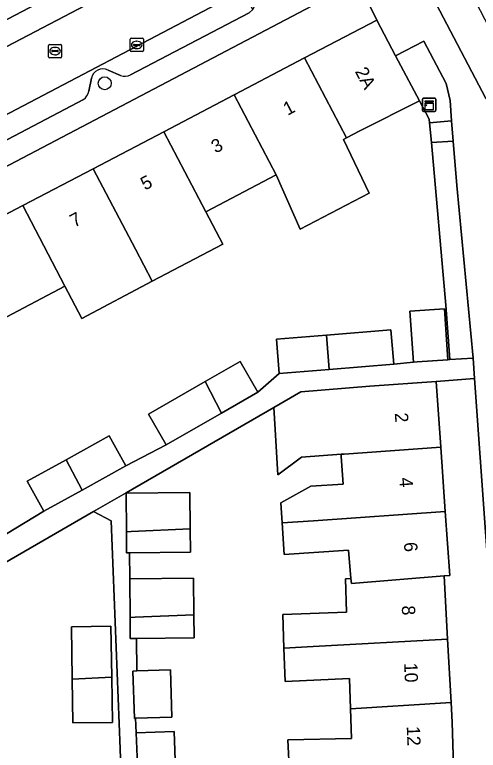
# Model space of a CAD drawing. Extents: x 163008 to 163854, y 382777 to 383982.
# Drawn here: x 163615 to 163649.9, y 383611 to 383666.5 of the extents above; entities that cross this region are included whole.
import ezdxf

# ---------------------------------------------------------------- set-up
doc = ezdxf.new("R2010")
doc.units = 0
for name, color, linetype in [('IMGEO_Boom', 7, 'Continuous'), ('IMGEO_Erf', 7, 'Continuous'), ('IMGEO_Groenvoorziening', 7, 'Continuous'), ('IMGEO_Kast', 7, 'Continuous'), ('IMGEO_Kolk', 7, 'Continuous'), ('IMGEO_Pand', 7, 'Continuous'), ('IMGEO_Pand_nummerreeks', 7, 'Continuous'), ('IMGEO_Parkeervlak_open', 7, 'Continuous'), ('IMGEO_Rijbaan_lokaal_open', 7, 'Continuous'), ('IMGEO_Rioolput', 7, 'Continuous'), ('IMGEO_Voetpad_open', 7, 'Continuous')]:
    doc.layers.add(name, color=color, linetype=linetype)

msp = doc.modelspace()

# ---------------------------------------------------------------- linework, layer by layer
at = {"layer": 'IMGEO_Boom'}
msp.add_circle((163621.76, 383661.292), 0.489, dxfattribs=at)
at = {"layer": 'IMGEO_Erf'}
for points in [[(163640.853, 383668.953), (163592.736, 383643.678), (163594.211, 383640.861), (163599.64, 383643.707), (163604.954, 383646.493), (163610.268, 383649.279), (163615.582, 383652.065), (163620.897, 383654.852), (163626.21, 383657.637), (163631.524, 383660.423), (163636.838, 383663.209), (163642.272, 383666.058)], [(163619.306, 383616.375), (163619.248, 383620.32), (163622.232, 383620.363), (163622.289, 383616.506), (163622.338, 383613.109), (163619.354, 383613.066)]]:
    msp.add_lwpolyline(points, close=True, dxfattribs=at)
for points in [[(163631.974, 383640.328), (163633.311, 383638.011), (163634.928, 383639.408), (163634.719, 383642.005), (163638.497, 383642.311), (163643.345, 383642.702), (163643.555, 383640.105), (163645.051, 383640.256), (163644.778, 383644.109), (163647.376, 383644.293), (163647.647, 383640.449), (163647.78, 383640.458), (163647.49, 383644.56), (163646.399, 383656.818), (163646.266, 383658.306), (163646.242, 383658.576), (163645.493, 383659.956), (163641.003, 383657.708), (163639.999, 383657.18), (163639.762, 383657.055), (163641.693, 383653), (163636.491, 383650.282), (163634.69, 383654.385), (163629.381, 383651.589), (163630.659, 383649.162), (163625.346, 383646.364), (163620.037, 383643.569), (163618.763, 383645.999), (163613.454, 383643.204)], [(163596.815, 383633.368), (163597.128, 383628.737), (163597.399, 383624.725), (163597.427, 383624.303), (163601.497, 383624.581), (163601.693, 383621.702), (163605.357, 383622.081), (163606.747, 383623.045), (163605.496, 383625.308), (163608.433, 383626.932), (163611.682, 383628.728), (163612.933, 383626.465), (163617.17, 383629.025), (163615.919, 383631.288), (163618.856, 383632.912), (163622.105, 383634.708), (163623.356, 383632.445), (163626.406, 383634.025), (163625.068, 383636.341), (163629.325, 383638.799), (163631.974, 383640.328)], [(163651.249, 383559.038), (163651.819, 383591.513), (163651.105, 383614.753), (163650.896, 383621.512), (163649.657, 383639.04), (163646.75, 383638.815), (163647.101, 383633.856), (163647.443, 383629.018), (163647.784, 383624.19), (163647.355, 383624.155), (163647.618, 383619.375), (163647.88, 383614.597), (163647.961, 383613.131), (163648.067, 383609.814), (163648.22, 383605.031), (163648.373, 383600.248), (163648.526, 383595.467), (163648.966, 383595.488), (163649.006, 383590.608), (163649.046, 383585.73), (163648.517, 383585.703), (163648.456, 383580.973), (163648.396, 383576.243), (163648.335, 383571.513)], [(163635.686, 383609.239), (163635.566, 383611.792), (163640.361, 383611.894), (163640.287, 383614.135), (163640.212, 383616.413), (163635.367, 383616.179), (163635.278, 383618.709), (163635.19, 383621.236), (163639.996, 383621.409), (163639.911, 383623.938), (163640.321, 383623.963), (163640.152, 383626.1), (163635.299, 383625.767), (163635.139, 383628.148), (163635.038, 383629.663), (163637.3, 383630.913), (163639.737, 383631.064), (163639.602, 383633.166), (163639.592, 383633.325), (163636.611, 383633.115), (163634.815, 383631.772), (163634.605, 383635.196), (163634.503, 383636.855), (163623.37, 383630.422), (163623.37, 383630.389), (163628.185, 383630.432), (163628.209, 383627.695), (163628.225, 383625.934), (163623.635, 383625.893), (163623.652, 383623.936), (163628.467, 383623.979), (163628.492, 383621.222), (163628.507, 383619.481), (163624.15, 383619.442), (163624.172, 383616.985), (163626.724, 383617.063), (163626.833, 383613.501), (163624.093, 383613.417), (163624.135, 383612.319), (163626.988, 383612.428), (163627.125, 383608.837)], [(163607.389, 383572.373), (163623.436, 383571.979), (163623.436, 383580.271), (163623.627, 383590.382), (163622.927, 383611.112), (163622.242, 383628.298), (163620.912, 383629.002), (163606.393, 383620.612)]]:
    msp.add_lwpolyline(points, dxfattribs=at)
at = {"layer": 'IMGEO_Groenvoorziening'}
for points in [[(163652.843, 383661.478), (163647.325, 383672.114), (163644.892, 383670.838), (163650.504, 383660.134)], [(163647.519, 383661.275), (163645.816, 383664.476), (163643.7, 383663.353), (163645.493, 383659.956), (163646.242, 383658.576), (163646.266, 383658.306), (163647.924, 383658.462), (163647.803, 383660.003)], [(163648.045, 383656.927), (163646.399, 383656.818), (163647.49, 383644.56), (163647.78, 383640.458), (163649.555, 383640.576), (163648.307, 383653.589)]]:
    msp.add_lwpolyline(points, close=True, dxfattribs=at)
at = {"layer": 'IMGEO_Kast'}
for p, q in [((163645.726, 383659.247), (163645.726, 383660.088)), ((163645.726, 383660.088), (163645.726, 383659.247)), ((163645.801, 383660.172), (163646.642, 383660.172)), ((163646.642, 383660.172), (163645.801, 383660.172)), ((163646.726, 383660.097), (163646.726, 383659.256)), ((163646.726, 383659.256), (163646.726, 383660.097)), ((163646.651, 383659.172), (163645.81, 383659.172)), ((163645.81, 383659.172), (163646.651, 383659.172))]:
    msp.add_line(p, q, dxfattribs=at)
for points in [[(163645.921, 383659.962), (163646.521, 383659.962), (163646.521, 383659.877), (163645.921, 383659.877), (163645.921, 383659.962)], [(163645.921, 383659.787), (163646.521, 383659.787), (163646.521, 383659.298), (163645.921, 383659.298), (163645.921, 383659.787)]]:
    msp.add_lwpolyline(points, dxfattribs=at)
msp.add_circle((163646.005, 383659.636), 0.0377, dxfattribs=at)
for centre, start, end in [((163645.804, 383660.094), 92.4484, 184.2845), ((163645.804, 383660.094), 92.4484, 184.2845), ((163646.648, 383660.094), 2.4484, 94.2845), ((163646.648, 383660.094), 2.4484, 94.2845), ((163645.804, 383659.25), 182.4484, 274.2845), ((163645.804, 383659.25), 182.4484, 274.2845), ((163646.648, 383659.25), 272.4484, 4.2845), ((163646.648, 383659.25), 272.4484, 4.2845)]:
    msp.add_arc(centre, 0.0779, start, end, dxfattribs=at)
at = {"layer": 'IMGEO_Kolk'}
for p, q in [((163623.748, 383664.682), (163624.6, 383664.682)), ((163623.673, 383663.756), (163623.673, 383664.608)), ((163623.932, 383664.176), (163623.932, 383664.188)), ((163624.37, 383664.139), (163623.972, 383664.139)), ((163623.975, 383664.225), (163624.373, 383664.225)), ((163624.161, 383664.462), (163624.186, 383664.462)), ((163624.416, 383664.188), (163624.416, 383664.176)), ((163624.674, 383664.608), (163624.674, 383663.756)), ((163624.6, 383663.682), (163623.748, 383663.682)), ((163624.184, 383663.902), (163624.159, 383663.902))]:
    msp.add_line(p, q, dxfattribs=at)
for points in [[(163623.748, 383664.682), (163624.6, 383664.682)], [(163623.673, 383663.756), (163623.673, 383664.608)], [(163624.674, 383664.608), (163624.674, 383663.756)], [(163624.6, 383663.682), (163623.748, 383663.682)]]:
    msp.add_lwpolyline(points, dxfattribs=at)
for centre, radius, start, end in [((163623.75, 383664.606), 0.0765, 91.552, 178.448), ((163623.75, 383664.606), 0.0765, 91.552, 178.448), ((163624.598, 383664.606), 0.0765, 1.552, 88.448), ((163624.598, 383664.606), 0.0765, 1.552, 88.448), ((163623.972, 383664.185), 0.0403, 85.8775, 175.7526), ((163623.969, 383664.175), 0.0366, 178.938, 274.7102), ((163624.373, 383664.182), 0.043, 264.8664, 352.4533), ((163624.377, 383664.187), 0.0386, 1.7309, 96.639), ((163623.75, 383663.758), 0.0765, 181.552, 268.448), ((163623.75, 383663.758), 0.0765, 181.552, 268.448), ((163624.598, 383663.758), 0.0765, 271.552, 358.448), ((163624.598, 383663.758), 0.0765, 271.552, 358.448)]:
    msp.add_arc(centre, radius, start, end, dxfattribs=at)
for centre, major_axis, ratio, start_param, end_param in [((163624.16, 383664.182), (-0.387, 0.002), 0.722429, 4.712389, 7.853982), ((163624.185, 383664.182), (-0.39, 0.002), 0.717154, 1.570796, 4.712389)]:
    msp.add_ellipse(centre, major_axis=major_axis, ratio=ratio, start_param=start_param, end_param=end_param, dxfattribs=at)
at = {"layer": 'IMGEO_Pand'}
for points in [[(163636.838, 383663.209), (163639.999, 383657.18), (163641.003, 383657.708), (163645.493, 383659.956), (163643.7, 383663.353), (163642.272, 383666.058)], [(163636.838, 383663.209), (163631.524, 383660.423), (163634.69, 383654.385), (163636.491, 383650.282), (163641.693, 383653), (163639.762, 383657.055), (163639.999, 383657.18)], [(163631.524, 383660.423), (163626.21, 383657.637), (163629.381, 383651.589), (163634.69, 383654.385)], [(163625.346, 383646.364), (163630.659, 383649.162), (163629.381, 383651.589), (163626.21, 383657.637), (163620.897, 383654.852), (163624.072, 383648.795)], [(163618.763, 383645.999), (163620.037, 383643.569), (163625.346, 383646.364), (163624.072, 383648.795), (163620.897, 383654.852), (163615.582, 383652.065)], [(163618.763, 383645.999), (163615.582, 383652.065), (163610.268, 383649.279), (163613.454, 383643.204)], [(163644.778, 383644.109), (163645.051, 383640.256), (163645.317, 383640.283), (163647.647, 383640.449), (163647.376, 383644.293)], [(163638.497, 383642.311), (163638.681, 383639.711), (163643.555, 383640.105), (163643.345, 383642.702)], [(163638.497, 383642.311), (163634.719, 383642.005), (163634.928, 383639.408), (163638.681, 383639.711)], [(163630.568, 383636.428), (163633.311, 383638.011), (163631.974, 383640.328), (163629.325, 383638.799)], [(163630.568, 383636.428), (163629.325, 383638.799), (163625.068, 383636.341), (163626.406, 383634.025)], [(163646.75, 383638.815), (163641.764, 383638.445), (163636.559, 383638.029), (163634.503, 383636.855), (163634.605, 383635.196), (163634.815, 383631.772), (163636.611, 383633.115), (163639.592, 383633.325), (163639.816, 383633.341), (163647.101, 383633.856)], [(163618.856, 383632.912), (163620.057, 383630.622), (163623.356, 383632.445), (163622.105, 383634.708)], [(163647.101, 383633.856), (163639.816, 383633.341), (163639.592, 383633.325), (163639.602, 383633.166), (163639.737, 383631.064), (163637.3, 383630.913), (163635.038, 383629.663), (163635.139, 383628.148), (163637.5, 383628.315), (163647.443, 383629.018)], [(163618.856, 383632.912), (163615.919, 383631.288), (163617.17, 383629.025), (163620.057, 383630.622)], [(163628.209, 383627.695), (163628.185, 383630.432), (163623.37, 383630.389), (163623.397, 383627.481), (163623.764, 383627.497)], [(163635.139, 383628.148), (163635.299, 383625.767), (163640.152, 383626.1), (163640.321, 383623.963), (163640.376, 383623.587), (163647.355, 383624.155), (163647.784, 383624.19), (163647.443, 383629.018), (163637.5, 383628.315)], [(163628.209, 383627.695), (163623.764, 383627.497), (163623.397, 383627.481), (163623.411, 383625.891), (163623.635, 383625.893), (163628.225, 383625.934)], [(163647.618, 383619.375), (163647.355, 383624.155), (163640.376, 383623.587), (163640.321, 383623.963), (163639.911, 383623.938), (163639.996, 383621.409), (163635.19, 383621.236), (163635.278, 383618.709), (163637.475, 383618.828)], [(163628.492, 383621.222), (163628.467, 383623.979), (163623.652, 383623.936), (163623.679, 383621.014), (163624.046, 383621.03)], [(163628.492, 383621.222), (163624.046, 383621.03), (163623.679, 383621.014), (163623.693, 383619.438), (163624.15, 383619.442), (163628.507, 383619.481)], [(163622.289, 383616.506), (163622.232, 383620.363), (163619.248, 383620.32), (163619.306, 383616.375)], [(163647.618, 383619.375), (163637.475, 383618.828), (163635.278, 383618.709), (163635.367, 383616.179), (163640.212, 383616.413), (163640.287, 383614.135), (163647.88, 383614.597)], [(163626.724, 383617.063), (163624.172, 383616.985), (163623.892, 383616.976), (163624.002, 383613.414), (163624.093, 383613.417), (163626.833, 383613.501)], [(163622.289, 383616.506), (163619.306, 383616.375), (163619.354, 383613.066), (163622.338, 383613.109)], [(163647.88, 383614.597), (163640.287, 383614.135), (163640.361, 383611.894), (163635.566, 383611.792), (163635.686, 383609.239), (163648.067, 383609.814), (163647.961, 383613.131)], [(163627.125, 383608.837), (163626.988, 383612.428), (163624.135, 383612.319), (163624.272, 383608.709)]]:
    msp.add_lwpolyline(points, close=True, dxfattribs=at)
at = {"layer": 'IMGEO_Parkeervlak_open'}
for points in [[(163623.712, 383661.925), (163632.643, 383666.596), (163632.923, 383666.862), (163632.169, 383668.319), (163590.967, 383646.679), (163590.471, 383646.418)], [(163622.022, 383662.283), (163622.957, 383661.876)], [(163620.566, 383660.696), (163620.757, 383661.665)], [(163605.863, 383652.566), (163620.154, 383660.057)]]:
    msp.add_lwpolyline(points, dxfattribs=at)
for centre, radius, start, end in [((163621.623, 383661.496), 0.882, 63.1107, 168.9637), ((163623.275, 383662.82), 0.996, 251.3918, 296.0349), ((163619.528, 383660.913), 1.061, 306.1901, 348.1855)]:
    msp.add_arc(centre, radius, start, end, dxfattribs=at)
at = {"layer": 'IMGEO_Rijbaan_lokaal_open'}
msp.add_lwpolyline([(163588.318, 383650.454), (163588.836, 383650.725), (163630.098, 383672.318), (163629.271, 383673.916), (163594.354, 383655.608), (163589.888, 383653.254)], dxfattribs=at)
msp.add_lwpolyline([(163632.169, 383668.319), (163630.098, 383672.318), (163588.836, 383650.725), (163590.967, 383646.679)], close=True, dxfattribs=at)
at = {"layer": 'IMGEO_Rioolput'}
for p, q in [((163617.512, 383663.292), (163617.512, 383664.144)), ((163617.587, 383664.218), (163618.439, 383664.218)), ((163618.513, 383664.144), (163618.513, 383663.292)), ((163617.771, 383663.712), (163617.771, 383663.724)), ((163618.209, 383663.675), (163617.811, 383663.675)), ((163617.814, 383663.761), (163618.212, 383663.761)), ((163618, 383663.998), (163618.025, 383663.998)), ((163618.255, 383663.724), (163618.255, 383663.712)), ((163618.439, 383663.218), (163617.587, 383663.218)), ((163618.023, 383663.438), (163617.998, 383663.438))]:
    msp.add_line(p, q, dxfattribs=at)
for points in [[(163617.512, 383663.292), (163617.512, 383664.144)], [(163617.587, 383664.218), (163618.439, 383664.218)], [(163618.513, 383664.144), (163618.513, 383663.292)], [(163618.439, 383663.218), (163617.587, 383663.218)]]:
    msp.add_lwpolyline(points, dxfattribs=at)
for centre, radius, start, end in [((163617.589, 383664.142), 0.0765, 91.552, 178.448), ((163617.589, 383664.142), 0.0765, 91.552, 178.448), ((163618.437, 383664.142), 0.0765, 1.552, 88.448), ((163618.437, 383664.142), 0.0765, 1.552, 88.448), ((163617.811, 383663.721), 0.0403, 85.8775, 175.7526), ((163617.808, 383663.711), 0.0366, 178.938, 274.7102), ((163618.212, 383663.718), 0.043, 264.8664, 352.4533), ((163618.216, 383663.723), 0.0386, 1.7309, 96.639), ((163617.589, 383663.294), 0.0765, 181.552, 268.448), ((163617.589, 383663.294), 0.0765, 181.552, 268.448), ((163618.437, 383663.294), 0.0765, 271.552, 358.448), ((163618.437, 383663.294), 0.0765, 271.552, 358.448)]:
    msp.add_arc(centre, radius, start, end, dxfattribs=at)
for centre, major_axis, ratio, start_param, end_param in [((163617.999, 383663.718), (-0.387, 0.002), 0.722429, 4.712389, 7.853982), ((163618.024, 383663.718), (-0.39, 0.002), 0.717154, 1.570796, 4.712389)]:
    msp.add_ellipse(centre, major_axis=major_axis, ratio=ratio, start_param=start_param, end_param=end_param, dxfattribs=at)
at = {"layer": 'IMGEO_Voetpad_open'}
for points in [[(163589.888, 383653.254), (163594.354, 383655.608), (163629.271, 383673.916), (163631.626, 383675.15), (163646.534, 383682.967), (163657.686, 383688.816)], [(163665.324, 383668.646), (163652.843, 383661.478), (163650.504, 383660.134), (163644.892, 383670.838), (163640.853, 383668.953), (163642.272, 383666.058), (163643.7, 383663.353), (163645.816, 383664.476), (163647.519, 383661.275), (163647.803, 383660.003), (163647.924, 383658.462), (163648.045, 383656.927), (163648.307, 383653.589), (163649.555, 383640.576), (163649.657, 383639.04), (163650.896, 383621.512), (163651.105, 383614.753), (163651.819, 383591.513), (163651.249, 383559.038)], [(163588.092, 383641.239), (163592.736, 383643.678), (163640.853, 383668.953)], [(163633.28, 383668.174), (163633.077, 383667.182), (163632.923, 383666.862), (163632.643, 383666.596), (163623.712, 383661.925)], [(163622.957, 383661.876), (163622.022, 383662.283)], [(163620.757, 383661.665), (163620.566, 383660.696)], [(163620.154, 383660.057), (163605.863, 383652.566)], [(163606.393, 383620.612), (163620.912, 383629.002), (163623.37, 383630.422), (163634.503, 383636.855), (163636.559, 383638.029), (163641.764, 383638.445), (163646.75, 383638.815), (163649.657, 383639.04), (163649.555, 383640.576), (163647.78, 383640.458), (163647.647, 383640.449), (163645.317, 383640.283), (163645.051, 383640.256), (163643.555, 383640.105), (163638.681, 383639.711), (163634.928, 383639.408), (163633.311, 383638.011), (163630.568, 383636.428), (163626.406, 383634.025), (163623.356, 383632.445), (163620.057, 383630.622), (163617.17, 383629.025), (163612.933, 383626.465)], [(163624.272, 383608.709), (163624.135, 383612.319), (163624.093, 383613.417), (163624.002, 383613.414), (163623.892, 383616.976), (163624.172, 383616.985), (163624.15, 383619.442), (163623.693, 383619.438), (163623.679, 383621.014), (163623.652, 383623.936), (163623.635, 383625.893), (163623.411, 383625.891), (163623.397, 383627.481), (163623.37, 383630.389), (163623.37, 383630.422), (163620.912, 383629.002), (163622.242, 383628.298), (163622.927, 383611.112), (163623.627, 383590.382)]]:
    msp.add_lwpolyline(points, dxfattribs=at)
msp.add_lwpolyline([(163647.924, 383658.462), (163646.266, 383658.306), (163646.399, 383656.818), (163648.045, 383656.927)], close=True, dxfattribs=at)
for centre, radius, start, end in [((163621.623, 383661.496), 0.882, 63.1107, 168.9637), ((163623.275, 383662.82), 0.996, 251.3918, 296.0349), ((163619.528, 383660.913), 1.061, 306.1901, 348.1855)]:
    msp.add_arc(centre, radius, start, end, dxfattribs=at)

# ---------------------------------------------------------------- texts
at = {"layer": 'IMGEO_Pand_nummerreeks'}
for s, rotation, p in [('2A', 297.8278, (163640.606, 383662.186)), ('1', 27.6681, (163635.554, 383658.834)), ('3', 27.6693, (163630.124, 383655.988)), ('5', 27.6693, (163624.796, 383653.194)), ('7', 27.6693, (163619.468, 383650.401)), ('2', 274.0449, (163643.632, 383636.422)), ('4', 274.0449, (163643.976, 383631.545)), ('6', 274.0441, (163644.321, 383626.671)), ('8', 272.3373, (163644.164, 383621.903)), ('10', 272.3373, (163644.34, 383617.581)), ('12', 272.3373, (163644.535, 383612.806))]:
    msp.add_text(s, height=1, rotation=rotation, dxfattribs=at).set_placement(p)

doc.saveas('drawing.dxf')
